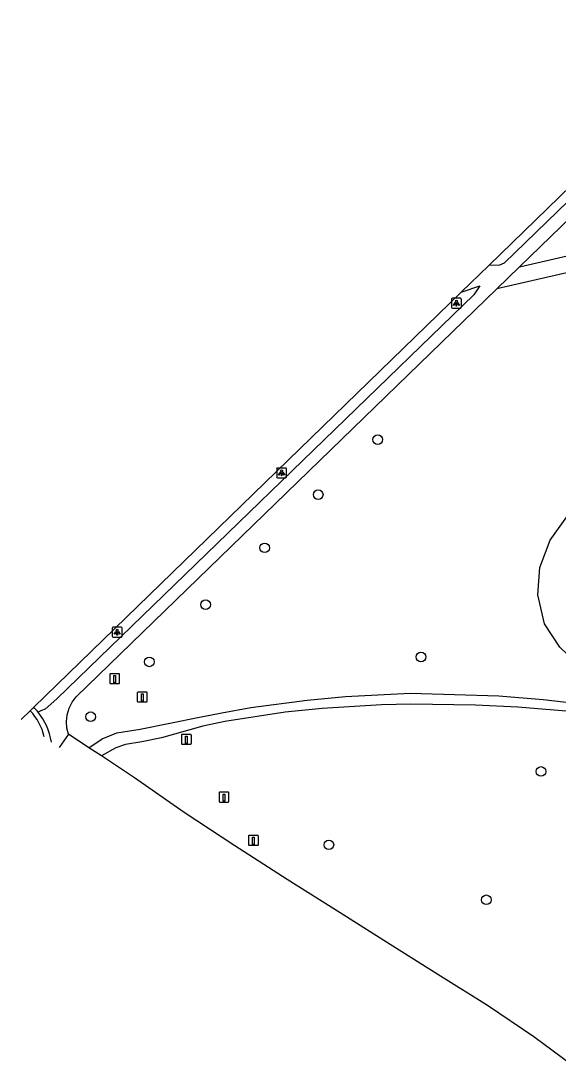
# Model space of a CAD drawing. Extents: x 156414 to 157775, y 382335 to 383765.
# Drawn here: x 156413.7 to 156468.1, y 383289.2 to 383395.5 of the extents above; entities that cross this region are included whole.
import ezdxf

# ---------------------------------------------------------------- set-up
doc = ezdxf.new("R2010")
doc.units = 0
for name, color, linetype in [('IMGEO_Boom', 7, 'Continuous'), ('IMGEO_Fietspad_gesloten', 7, 'Continuous'), ('IMGEO_Groenvoorziening', 7, 'Continuous'), ('IMGEO_Lichtpunt', 7, 'Continuous'), ('IMGEO_Paal', 7, 'Continuous'), ('IMGEO_Verkeerseiland_open', 7, 'Continuous'), ('IMGEO_Voetpad_gesloten', 7, 'Continuous'), ('IMGEO_Voetpad_halfverhard', 7, 'Continuous'), ('IMGEO_Voetpad_onverhard', 7, 'Continuous')]:
    doc.layers.add(name, color=color, linetype=linetype)

msp = doc.modelspace()

# ---------------------------------------------------------------- linework, layer by layer
at = {"layer": 'IMGEO_Boom'}
for centre in [(156449.77, 383353.1), (156443.74, 383347.53), (156438.33, 383342.14), (156432.34, 383336.39), (156454.14, 383331.09), (156426.65, 383330.59), (156420.71, 383325.03), (156466.29, 383319.49), (156444.82, 383312.06), (156460.76, 383306.49)]:
    msp.add_circle(centre, 0.489, dxfattribs=at)
at = {"layer": 'IMGEO_Fietspad_gesloten'}
for points in [[(156461, 383370.75), (156506.34, 383414.83)], [(156458.21, 383368.04), (156461, 383370.75)], [(156414.95, 383325.99), (156458.21, 383368.04)], [(156414.59, 383325.64), (156413.66, 383324.74)], [(156414.95, 383325.99), (156414.59, 383325.64)]]:
    msp.add_lwpolyline(points, dxfattribs=at)
at = {"layer": 'IMGEO_Groenvoorziening'}
msp.add_lwpolyline([(156473.21, 383328.93), (156470.66, 383329.7), (156468.21, 383332.07), (156466.65, 383334.45), (156465.96, 383337.39), (156466.18, 383340.15), (156467.21, 383342.92), (156469.24, 383345.74), (156474.86, 383354.24), (156480.23, 383359.42), (156480.67, 383360.03), (156483.54, 383364.01), (156485.65, 383366.18), (156487.61, 383368.2), (156489.74, 383369.98)], dxfattribs=at)
at = {"layer": 'IMGEO_Lichtpunt'}
for p, q in [((156457.23, 383367.33), (156457.23, 383366.52)), ((156457.23, 383367.33), (156457.23, 383366.52)), ((156458.13, 383367.42), (156457.32, 383367.42)), ((156458.13, 383367.42), (156457.32, 383367.42)), ((156458.23, 383366.52), (156458.23, 383367.33)), ((156458.23, 383366.52), (156458.23, 383367.33)), ((156457.32, 383366.43), (156458.13, 383366.43)), ((156457.32, 383366.43), (156458.13, 383366.43)), ((156439.54, 383350.13), (156439.54, 383349.32)), ((156439.54, 383350.13), (156439.54, 383349.32)), ((156440.44, 383350.22), (156439.63, 383350.22)), ((156440.44, 383350.22), (156439.63, 383350.22)), ((156440.53, 383349.32), (156440.53, 383350.13)), ((156440.53, 383349.32), (156440.53, 383350.13)), ((156439.63, 383349.23), (156440.44, 383349.23)), ((156439.63, 383349.23), (156440.44, 383349.23)), ((156422.9, 383334), (156422.9, 383333.2)), ((156422.9, 383334), (156422.9, 383333.2)), ((156423.8, 383334.1), (156422.99, 383334.1)), ((156423.8, 383334.1), (156422.99, 383334.1)), ((156423.89, 383333.2), (156423.89, 383334)), ((156423.89, 383333.2), (156423.89, 383334)), ((156422.99, 383333.1), (156423.8, 383333.1)), ((156422.99, 383333.1), (156423.8, 383333.1))]:
    msp.add_line(p, q, dxfattribs=at)
for points in [[(156457.6, 383366.99), (156457.64, 383366.97), (156457.45, 383366.7), (156457.42, 383366.73), (156457.6, 383366.99)], [(156457.7, 383366.95), (156457.75, 383366.95), (156457.75, 383366.62), (156457.7, 383366.62), (156457.7, 383366.95)], [(156457.81, 383366.97), (156457.85, 383366.99), (156458.04, 383366.73), (156458, 383366.7), (156457.81, 383366.97)], [(156439.91, 383349.79), (156439.95, 383349.76), (156439.76, 383349.5), (156439.72, 383349.53), (156439.91, 383349.79)], [(156440.01, 383349.74), (156440.06, 383349.74), (156440.06, 383349.42), (156440.01, 383349.42), (156440.01, 383349.74)], [(156440.12, 383349.76), (156440.16, 383349.79), (156440.35, 383349.53), (156440.31, 383349.5), (156440.12, 383349.76)], [(156423.27, 383333.67), (156423.31, 383333.64), (156423.12, 383333.38), (156423.08, 383333.41), (156423.27, 383333.67)], [(156423.37, 383333.62), (156423.42, 383333.62), (156423.42, 383333.3), (156423.37, 383333.3), (156423.37, 383333.62)], [(156423.48, 383333.64), (156423.52, 383333.67), (156423.71, 383333.4), (156423.67, 383333.38), (156423.48, 383333.64)]]:
    msp.add_lwpolyline(points, dxfattribs=at)
for centre in [(156457.73, 383367.13), (156440.04, 383349.93), (156423.4, 383333.8)]:
    msp.add_circle(centre, 0.0994, dxfattribs=at)
for centre, start, end in [((156457.32, 383367.33), 90, 180), ((156457.32, 383367.33), 90, 180), ((156457.32, 383366.52), 180, 270), ((156457.32, 383366.52), 180, 270), ((156458.13, 383367.33), 0, 90), ((156458.13, 383367.33), 0, 90), ((156458.13, 383366.52), 270, 0), ((156458.13, 383366.52), 270, 360), ((156439.63, 383350.13), 90, 180), ((156439.63, 383350.13), 90, 180), ((156440.44, 383350.13), 0, 90), ((156440.44, 383350.13), 0, 90), ((156439.63, 383349.32), 180, 270), ((156439.63, 383349.32), 180, 270), ((156440.44, 383349.32), 270, 0), ((156440.44, 383349.32), 270, 360), ((156422.99, 383334), 90, 180), ((156422.99, 383334), 90, 180), ((156423.8, 383334), 0, 90), ((156423.8, 383334), 0, 90), ((156422.99, 383333.2), 180, 270), ((156422.99, 383333.2), 180, 270), ((156423.8, 383333.2), 270, 0), ((156423.8, 383333.2), 270, 360)]:
    msp.add_arc(centre, 0.0946, start, end, dxfattribs=at)
at = {"layer": 'IMGEO_Paal'}
for p, q in [((156422.64, 383329.3), (156422.64, 383328.46)), ((156422.64, 383329.3), (156422.64, 383328.46)), ((156423.56, 383329.39), (156422.72, 383329.39)), ((156423.56, 383329.39), (156422.72, 383329.39)), ((156423.64, 383328.47), (156423.64, 383329.31)), ((156423.64, 383328.47), (156423.64, 383329.31)), ((156422.73, 383328.39), (156423.57, 383328.39)), ((156422.73, 383328.39), (156423.57, 383328.39)), ((156425.43, 383327.44), (156425.43, 383326.6)), ((156425.43, 383327.44), (156425.43, 383326.6)), ((156426.35, 383327.53), (156425.51, 383327.53)), ((156426.35, 383327.53), (156425.51, 383327.53)), ((156426.43, 383326.61), (156426.43, 383327.45)), ((156426.43, 383326.61), (156426.43, 383327.45)), ((156425.52, 383326.53), (156426.36, 383326.53)), ((156425.52, 383326.53), (156426.36, 383326.53)), ((156429.9, 383323.16), (156429.9, 383322.32)), ((156429.9, 383323.16), (156429.9, 383322.32)), ((156430.81, 383323.25), (156429.97, 383323.25)), ((156430.81, 383323.25), (156429.97, 383323.25)), ((156430.9, 383322.33), (156430.9, 383323.17)), ((156430.9, 383322.33), (156430.9, 383323.17)), ((156429.98, 383322.25), (156430.82, 383322.25)), ((156429.98, 383322.25), (156430.82, 383322.25)), ((156433.71, 383317.3), (156433.71, 383316.46)), ((156433.71, 383317.3), (156433.71, 383316.46)), ((156434.63, 383317.39), (156433.79, 383317.39)), ((156434.63, 383317.39), (156433.79, 383317.39)), ((156434.71, 383316.47), (156434.71, 383317.31)), ((156434.71, 383316.47), (156434.71, 383317.31)), ((156433.8, 383316.39), (156434.64, 383316.39)), ((156433.8, 383316.39), (156434.64, 383316.39)), ((156436.69, 383312.93), (156436.69, 383312.09)), ((156436.69, 383312.93), (156436.69, 383312.09)), ((156437.6, 383313.01), (156436.76, 383313.01)), ((156437.6, 383313.01), (156436.76, 383313.01)), ((156437.69, 383312.1), (156437.69, 383312.94)), ((156437.69, 383312.1), (156437.69, 383312.94)), ((156436.77, 383312.02), (156437.61, 383312.02)), ((156436.77, 383312.02), (156437.61, 383312.02))]:
    msp.add_line(p, q, dxfattribs=at)
for points in [[(156423.06, 383329.2), (156423.22, 383329.2), (156423.22, 383328.47), (156423.06, 383328.47), (156423.06, 383329.2)], [(156425.85, 383327.34), (156426.01, 383327.34), (156426.01, 383326.61), (156425.85, 383326.61), (156425.85, 383327.34)], [(156430.31, 383323.06), (156430.47, 383323.06), (156430.47, 383322.33), (156430.31, 383322.33), (156430.31, 383323.06)], [(156434.13, 383317.2), (156434.29, 383317.2), (156434.29, 383316.47), (156434.13, 383316.47), (156434.13, 383317.2)], [(156437.1, 383312.83), (156437.26, 383312.83), (156437.26, 383312.1), (156437.1, 383312.1), (156437.1, 383312.83)]]:
    msp.add_lwpolyline(points, dxfattribs=at)
for centre, start, end in [((156422.72, 383329.31), 92.4484, 184.2845), ((156422.72, 383329.31), 92.4484, 184.2845), ((156423.56, 383329.31), 2.4484, 94.2845), ((156423.56, 383329.31), 2.4484, 94.2845), ((156422.72, 383328.47), 182.4484, 274.2845), ((156422.72, 383328.47), 182.4484, 274.2845), ((156423.56, 383328.47), 272.4484, 4.2845), ((156423.56, 383328.47), 272.4484, 4.2845), ((156425.51, 383327.45), 92.4484, 184.2845), ((156425.51, 383327.45), 92.4484, 184.2845), ((156426.35, 383327.45), 2.4484, 94.2845), ((156426.35, 383327.45), 2.4484, 94.2845), ((156425.51, 383326.61), 182.4484, 274.2845), ((156425.51, 383326.61), 182.4484, 274.2845), ((156426.35, 383326.61), 272.4484, 4.2845), ((156426.35, 383326.61), 272.4484, 4.2845), ((156429.98, 383323.17), 92.4484, 184.2845), ((156429.98, 383323.17), 92.4484, 184.2845), ((156430.82, 383323.17), 2.4484, 94.2845), ((156430.82, 383323.17), 2.4484, 94.2845), ((156429.98, 383322.33), 182.4484, 274.2845), ((156429.98, 383322.33), 182.4484, 274.2845), ((156430.82, 383322.33), 272.4484, 4.2845), ((156430.82, 383322.33), 272.4484, 4.2845), ((156433.79, 383317.31), 92.4484, 184.2845), ((156433.79, 383317.31), 92.4484, 184.2845), ((156434.63, 383317.31), 2.4484, 94.2845), ((156434.63, 383317.31), 2.4484, 94.2845), ((156433.79, 383316.47), 182.4484, 274.2845), ((156433.79, 383316.47), 182.4484, 274.2845), ((156434.63, 383316.47), 272.4484, 4.2845), ((156434.63, 383316.47), 272.4484, 4.2845), ((156436.77, 383312.94), 92.4484, 184.2845), ((156436.77, 383312.94), 92.4484, 184.2845), ((156437.61, 383312.94), 2.4484, 94.2845), ((156437.61, 383312.94), 2.4484, 94.2845), ((156436.77, 383312.09), 182.4484, 274.2845), ((156436.77, 383312.09), 182.4484, 274.2845), ((156437.61, 383312.09), 272.4484, 4.2845), ((156437.61, 383312.09), 272.4484, 4.2845)]:
    msp.add_arc(centre, 0.0779, start, end, dxfattribs=at)
at = {"layer": 'IMGEO_Verkeerseiland_open'}
for centre, radius, start, end in [((156410.1, 383321.5), 6.11, 14.3358, 42.6844), ((156410.67, 383321.69), 6.07, 38.9966, 45.1859)]:
    msp.add_arc(centre, radius, start, end, dxfattribs=at)
at = {"layer": 'IMGEO_Voetpad_gesloten'}
for points in [[(156418.46, 383323.27), (156417.51, 383321.92)], [(156420.54, 383321.9), (156418.46, 383323.27)], [(156421.79, 383321.07), (156420.54, 383321.9)], [(156470.25, 383289.15), (156465.57, 383292.6), (156460.86, 383295.79), (156456.13, 383298.76), (156451.03, 383301.95), (156445.98, 383305.16), (156440.61, 383308.55), (156435.31, 383311.97), (156430.19, 383315.35), (156425.13, 383318.84), (156421.79, 383321.07)]]:
    msp.add_lwpolyline(points, dxfattribs=at)
at = {"layer": 'IMGEO_Voetpad_halfverhard'}
for points in [[(156464.13, 383370.6), (156488.38, 383376.21)], [(156488.67, 383374.6), (156470.54, 383370.36), (156461.83, 383368.37)], [(156461.83, 383368.37), (156464.13, 383370.6)], [(156420.54, 383321.9), (156421.89, 383322.79), (156423.37, 383323.4), (156425.72, 383323.77), (156431.72, 383325), (156433.97, 383325.43), (156436.93, 383325.98), (156442.63, 383326.72), (156446.5, 383327.09), (156453.05, 383327.42), (156462.02, 383327.14), (156466.52, 383326.78), (156472.67, 383326.07)], [(156470.07, 383325.5), (156463.95, 383326.01), (156459.67, 383326.21), (156453.1, 383326.3), (156450.14, 383326.24), (156444.14, 383325.87), (156440.39, 383325.49), (156434.28, 383324.56), (156432.07, 383324.08), (156427.89, 383322.9), (156425.9, 383322.48), (156424.22, 383322.23), (156423.27, 383321.89), (156421.79, 383321.07)]]:
    msp.add_lwpolyline(points, dxfattribs=at)
at = {"layer": 'IMGEO_Voetpad_onverhard'}
for points in [[(156530.99, 383417.59), (156528.26, 383434.68), (156462.56, 383370.96), (156462.1, 383370.77), (156461, 383370.75)], [(156464.13, 383370.6), (156479.87, 383385.86), (156527.32, 383431.41), (156529.26, 383419.22)], [(156458.21, 383368.04), (156460.11, 383368.67), (156459.5, 383367.76), (156417.3, 383326.85), (156416.11, 383325.79), (156415.74, 383325.68), (156415.39, 383325.51)], [(156418.46, 383323.27), (156418.31, 383323.88), (156418.26, 383324.56), (156418.33, 383325.24), (156418.52, 383325.89), (156418.83, 383326.51), (156419.23, 383327.06), (156461.83, 383368.37)]]:
    msp.add_lwpolyline(points, dxfattribs=at)
msp.add_arc((156410.44, 383321.47), 6.38, 9.0484, 39.2057, dxfattribs=at)

doc.saveas('drawing.dxf')
